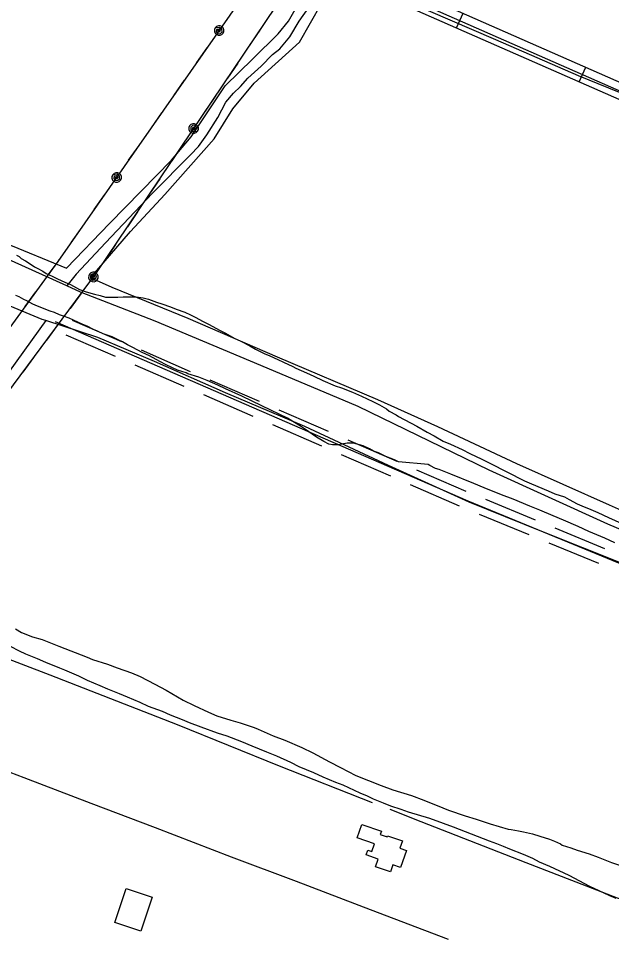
# Model space of a CAD drawing. Extents: x 3297735 to 3335592, y 670436 to 695807.
# Drawn here: x 3303719 to 3304826, y 680336 to 682048 of the extents above; entities that cross this region are included whole.
import ezdxf

# ---------------------------------------------------------------- set-up
doc = ezdxf.new("R2010")
doc.units = 0
for name, color, linetype in [('V-BLDG-OTLN', 7, 'Continuous'), ('V-DTCH-CNTR', 7, 'Continuous'), ('V-ROAD-CNTR', 7, 'Continuous'), ('V-SITE-VEGE', 7, 'Continuous'), ('V-TOPO-SHOR', 7, 'Continuous'), ('V-UTIL-LINE', 7, 'Continuous')]:
    doc.layers.add(name, color=color, linetype=linetype)

msp = doc.modelspace()

# ---------------------------------------------------------------- linework, layer by layer
at = {"layer": 'V-BLDG-OTLN'}
for points in [[(3304359.9, 680545.2), (3304396.3, 680532.8), (3304394.2, 680526.6), (3304407.2, 680522.1), (3304408, 680524.3), (3304435.7, 680514.8), (3304430.9, 680500.8), (3304443.1, 680496.7), (3304432.2, 680464.8), (3304417.7, 680469.7), (3304413.3, 680456.7), (3304385.4, 680466.3), (3304390.3, 680480.8), (3304367.9, 680488.5), (3304370.9, 680497.3), (3304378.8, 680494.6), (3304383.8, 680509.3), (3304351.3, 680520.4)], [(3303920.4, 680425.6), (3303968.9, 680409.7), (3303948.1, 680346.3), (3303899.6, 680362.2)]]:
    msp.add_lwpolyline(points, close=True, dxfattribs=at)
at = {"layer": 'V-DTCH-CNTR'}
for points in [[(3303513.2, 681707), (3303589.7, 681674.6), (3303694.5, 681629.3), (3303809.1, 681582.3), (3303889.2, 681665.3), (3303948.2, 681725.9), (3304005.1, 681783.4), (3304041.6, 681827.2), (3304067.6, 681866.1), (3304104.8, 681921.9), (3304156.9, 681972.7), (3304203.8, 682019), (3304223.4, 682042.5), (3304255.9, 682100.9), (3304279.7, 682151.6)], [(3305216.8, 680968.7), (3305135.1, 681002.7), (3304989.2, 681065.8), (3304821.8, 681140.7), (3304649.2, 681217.7), (3304501.4, 681286.5), (3304389.9, 681336.5), (3304202.4, 681416.4), (3304036, 681488.6), (3303894.1, 681546.4), (3303854.1, 681564.2), (3303928.5, 681650.4), (3303992.4, 681719.7), (3304084.7, 681823.6), (3304119.3, 681879.5), (3304159, 681926.9), (3304243.6, 682003.6), (3304284.7, 682075.8), (3304314.7, 682135.1)], [(3304314.7, 682135.1), (3304315.7, 682134.6), (3304483.7, 682062.6), (3304609, 682008.2), (3304763.1, 681941.3), (3304932.7, 681872.2), (3305092, 681805.7), (3305289.2, 681720.6), (3305367.3, 681685.6), (3305464.4, 681644.6), (3305523.9, 681622.1)], [(3305175.6, 680897.6), (3305169.1, 680900.5), (3305108.8, 680926.7), (3304993.2, 680974.8), (3304848.7, 681030.6), (3304695.6, 681091.2), (3304559.9, 681145.9), (3304409.9, 681214.2), (3304253.4, 681287.3), (3304105.9, 681349.9), (3303973.4, 681408.1), (3303867.6, 681452.8), (3303770.6, 681484.6), (3303764.1, 681486.7), (3303666.5, 681526.7), (3303524.1, 681583.5), (3303393.7, 681640.6), (3303320.7, 681674.5), (3303207.3, 681728.7), (3303051.2, 681796.7), (3302881.1, 681870.5), (3302796.5, 681913.4)], [(3303770.6, 681484.6), (3303644.7, 681309.8), (3303535.5, 681151.2), (3303530.4, 681143.1), (3303521.2, 681082.6), (3303515.7, 681050), (3303498.1, 680981.5)]]:
    msp.add_lwpolyline(points, dxfattribs=at)
at = {"layer": 'V-ROAD-CNTR'}
for p, q in [((3304536.6, 682030.1), (3304548.7, 682057.6)), ((3304765.4, 681929.3), (3304777.5, 681956.8))]:
    msp.add_line(p, q, dxfattribs=at)
for points in [[(3305744.3, 681547.9), (3305602.6, 681613.4), (3305519.6, 681655.3), (3305270.6, 681749.9), (3304947.5, 681881.9), (3304354.8, 682143), (3304198.6, 682213.3), (3303687.1, 682454.1), (3303136.7, 682715.2), (3303018, 682766.8), (3302462, 682993.1), (3301853, 683246)], [(3305738, 681534.3), (3305596.1, 681599.9), (3305513.6, 681641.6), (3305265.1, 681736), (3304941.6, 681868.1), (3304348.7, 682129.3), (3304192.4, 682199.6), (3303680.7, 682440.5), (3303130.5, 682701.5), (3303012.2, 682753), (3302456.3, 682979.2), (3301853, 683229.8)], [(3305538.5, 681612.2), (3305507.5, 681627.9), (3305259.6, 681722), (3304935.8, 681854.3), (3304342.6, 682115.6), (3304186.1, 682186), (3303674.3, 682427), (3303124.3, 682687.9), (3303090.5, 682702.6)], [(3305553.7, 681618), (3305552.8, 681589.1), (3305551, 681534.5), (3305547.7, 681502.1), (3305534.5, 681453.3), (3305522.2, 681422.7), (3305361.2, 681185.6), (3305304.2, 681102), (3305240.2, 681012.1), (3305216.3, 680963.2), (3305178.3, 680917.8), (3305141.9, 680909.7), (3305123.4, 680915.3), (3304557.9, 681148.1), (3303788.6, 681482.4)], [(3303912.3, 681445), (3303820.6, 681484.9)], [(3303900.4, 681417.5), (3303808.7, 681457.4)], [(3304040.7, 681389.2), (3303949, 681429.1)], [(3304028.8, 681361.7), (3303937.1, 681401.6)], [(3304169.1, 681333.4), (3304077.4, 681373.3)], [(3304157.2, 681305.9), (3304065.4, 681345.8)], [(3304297.5, 681277.6), (3304205.8, 681317.5)], [(3304285.6, 681250.1), (3304193.8, 681289.9)], [(3304425.9, 681221.8), (3304334.2, 681261.7)], [(3304414, 681194.3), (3304322.2, 681234.1)], [(3304554.3, 681166), (3304462.6, 681205.8)], [(3304542.3, 681138.5), (3304450.6, 681178.3)], [(3304683.4, 681112.6), (3304590.9, 681150.7)], [(3304672, 681084.9), (3304579.5, 681122.9)], [(3304812.9, 681059.3), (3304720.4, 681097.4)], [(3304801.5, 681031.6), (3304709, 681069.6)], [(3303585.6, 680687.6), (3303729.4, 680633), (3303854.6, 680585.2), (3303974.7, 680539.4), (3304116.2, 680484.7), (3304237.6, 680439.4), (3304375.4, 680386.7), (3304520.7, 680331.5)]]:
    msp.add_lwpolyline(points, dxfattribs=at)
at = {"layer": 'V-SITE-VEGE'}
for points in [[(3303715.9, 681606.2), (3303720.8, 681603.8), (3303724.7, 681600.4), (3303733.1, 681596), (3303739.5, 681591.7), (3303749.8, 681584.9), (3303755.7, 681581.6), (3303765, 681576.7), (3303771.4, 681572.4), (3303782.7, 681567.1), (3303792.5, 681562.3), (3303806.2, 681556.1), (3303816.5, 681551.8), (3303833.7, 681542.6), (3303846, 681537.8), (3303861.2, 681534), (3303872, 681531.2)], [(3304783, 681091.5), (3304763.4, 681100.7), (3304735.9, 681112.6), (3304716.8, 681120.3), (3304691.8, 681130.9), (3304673.1, 681138.5), (3304642.2, 681151.5), (3304620.6, 681159.6), (3304587.8, 681173), (3304568.6, 681181.1), (3304526, 681197.9), (3304503.9, 681207), (3304497.5, 681208.9), (3304486.7, 681214.2), (3304483.3, 681216.1), (3304428, 681221.5), (3304420.6, 681224.9), (3304404.4, 681231.1), (3304390.7, 681237.8), (3304381.4, 681241.2), (3304374, 681245.5), (3304362.2, 681250.8), (3304344.6, 681256), (3304332.8, 681255.9), (3304322.6, 681254.4), (3304316.3, 681252.8), (3304305.5, 681252.8), (3304298.6, 681254.2), (3304288.8, 681259), (3304275.1, 681267.2), (3304267.2, 681272.5), (3304254.9, 681281.7), (3304245.6, 681287.9), (3304231.3, 681296.6), (3304221.5, 681302.9), (3304190.1, 681317.8), (3304155.2, 681334.1), (3304136.1, 681343.7), (3304105.6, 681357.2), (3304091.4, 681363.9), (3304071.3, 681372.5), (3304056.1, 681378.8), (3304035.5, 681385.4), (3304032.1, 681386.9), (3304016.4, 681392.1), (3303994.8, 681402.2), (3303983, 681408.4), (3303964.3, 681418.6), (3303950.6, 681425.3), (3303932.9, 681434.4), (3303923.1, 681439.2), (3303913.8, 681445), (3303906.9, 681447.9), (3303894.6, 681454.1), (3303885.3, 681457.5), (3303877.4, 681459.9), (3303867.1, 681464.7), (3303859.3, 681468), (3303847.5, 681473.8), (3303838.2, 681477.6), (3303814.1, 681488.7), (3303803.4, 681492.5), (3303796.5, 681495.4), (3303786.7, 681499.7), (3303778.8, 681502.1), (3303755.3, 681511.2), (3303746.5, 681515), (3303735.2, 681521.3), (3303729.8, 681523.7), (3303720.9, 681528.5), (3303715, 681531.3)], [(3303872, 681531.2), (3303881.8, 681528.4), (3303891.5, 681527.9), (3303905.2, 681528.1), (3303915, 681528.6), (3303939, 681528.8)], [(3303939, 681528.8), (3303952.2, 681527), (3303962, 681524.6), (3303977.2, 681518.9), (3303987, 681515.5), (3304003.2, 681510.3), (3304013.9, 681506), (3304030.1, 681500.3), (3304040.4, 681495.5), (3304049.3, 681490.6), (3304064, 681483), (3304075.3, 681477.2), (3304094.5, 681466.6), (3304105.8, 681460.8), (3304122.9, 681451.2), (3304134.2, 681445.9), (3304150.9, 681437.7), (3304161.7, 681431.5), (3304177.9, 681423.3), (3304188.2, 681418.5), (3304203, 681411.8), (3304213.8, 681407), (3304231.4, 681398.8), (3304236.8, 681395.9), (3304256.5, 681387.3), (3304270.2, 681381), (3304286.9, 681372.9), (3304310.4, 681362.8), (3304322.2, 681359), (3304342.8, 681350.8), (3304359, 681343.7), (3304380.6, 681333.6), (3304392.9, 681327.3), (3304405.6, 681320.1), (3304411.1, 681315.7), (3304423.8, 681308.5), (3304428.3, 681305.6), (3304462.6, 681287.8), (3304481.8, 681276.2), (3304495, 681269.5), (3304511.7, 681259.9), (3304525, 681254.1), (3304547.1, 681244), (3304561.3, 681236.8), (3304583.9, 681226.3), (3304598.6, 681218.6), (3304662.9, 681185.9), (3304676.2, 681180.1), (3304707.6, 681167.2), (3304719.9, 681161.4), (3304737.5, 681155.7), (3304746.4, 681150.9), (3304761.6, 681143.2), (3304769.9, 681139.3), (3304786.6, 681132.6), (3304799.8, 681126.9), (3304820, 681117.3), (3304856.8, 681100.5)], [(3304831.6, 681069.9), (3304813, 681078.6), (3304783, 681091.5)], [(3303713.9, 680910), (3303725.2, 680903.2), (3303745.8, 680895.1), (3303763.9, 680889.9), (3303794.8, 680877.4), (3303847.8, 680857.3), (3303857.6, 680853), (3303886, 680843.9), (3303903.7, 680837.2), (3303930.2, 680827.7), (3303946.4, 680821), (3303973.9, 680807), (3303995, 680795.5), (3304026.9, 680777.2), (3304047.5, 680767.1), (3304074, 680754.6), (3304089.7, 680747.9), (3304115.7, 680739.8), (3304132.9, 680734.6), (3304159.3, 680726), (3304166.7, 680723.1), (3304194.7, 680710.6), (3304216.3, 680702.5), (3304248.2, 680688.6), (3304268.3, 680678.5), (3304299.7, 680662.1), (3304320.3, 680651.1), (3304348.8, 680636.6), (3304395.9, 680618), (3304418, 680609.8), (3304452.3, 680598.9), (3304475.8, 680590.3), (3304511.1, 680575.9), (3304521.4, 680572.1), (3304552.8, 680561.1), (3304572.9, 680554.9), (3304599.4, 680546.3), (3304632.7, 680536.4), (3304638.1, 680535.9), (3304652.3, 680533.1), (3304661.6, 680531.7), (3304678.3, 680527.9), (3304691.5, 680523.6), (3304710.1, 680517.9), (3304719.4, 680514.1), (3304730.2, 680508.8), (3304733.7, 680506.9), (3304749.4, 680501.6), (3304761.6, 680497.3), (3304783.7, 680490.2), (3304800.4, 680484), (3304825.4, 680474.4), (3304840.1, 680469.2)], [(3304287.7, 680633.2), (3304270.1, 680641.4), (3304243.1, 680652.9), (3304227.4, 680661), (3304201.4, 680672.6), (3304182.7, 680679.7), (3304155.2, 680691.2), (3304136.1, 680699.4), (3304108.6, 680709.9), (3304090.5, 680715.6), (3304060.1, 680726.6), (3304038.5, 680734.7), (3304025.3, 680740), (3304003.2, 680749.1), (3303988, 680755.8), (3303962, 680765.4), (3303946.8, 680772.6), (3303923.2, 680782.2), (3303908, 680788.9), (3303886.4, 680797.5), (3303872.2, 680803.7), (3303848.7, 680813.8), (3303832, 680821.5), (3303806, 680833), (3303797.1, 680836.4), (3303770.6, 680847.4), (3303754.9, 680854.1), (3303733.4, 680862.7), (3303721.6, 680868), (3303704.9, 680877.1)], [(3304834.2, 680407.5), (3304822.5, 680412.3), (3304800.9, 680422.4), (3304785.2, 680429.6), (3304746.4, 680449.8), (3304710.6, 680466.6), (3304691.4, 680475.2), (3304678.6, 680481.5), (3304661.5, 680489.2), (3304636, 680499.2), (3304624.2, 680504), (3304611.4, 680508.8), (3304598.2, 680514.1), (3304530.5, 680539.9), (3304512.4, 680547.1), (3304486.9, 680556.6), (3304446.7, 680568), (3304433.4, 680572.8), (3304413.8, 680579.5), (3304400.6, 680584.8), (3304381.9, 680592.4), (3304370.2, 680597.7), (3304356.9, 680603.5), (3304325, 680618.3), (3304311.3, 680623.6), (3304287.7, 680633.2)]]:
    msp.add_lwpolyline(points, dxfattribs=at)
at = {"layer": 'V-TOPO-SHOR'}
for points in [[(3304040.4, 681793.3), (3304055.5, 681808.9), (3304071.2, 681830.9), (3304091.3, 681862.8), (3304106.6, 681891.6), (3304120.6, 681908.2), (3304133.5, 681920.7), (3304147.6, 681936.3), (3304172.3, 681958.6), (3304193.3, 681980.5), (3304207.2, 681991.3), (3304225.6, 682013.7), (3304243, 682042.5), (3304260.9, 682068.1), (3304286.6, 682121.6)], [(3305180.1, 680949.6), (3305029.9, 681015.5), (3304818.6, 681105), (3304597.4, 681205.7), (3304353, 681324.6), (3304171.6, 681400.6), (3303974.6, 681483.6), (3303835.4, 681537.5), (3303809.8, 681549.2), (3303706.6, 681596.1), (3303602.4, 681641.8), (3303467.4, 681699.8), (3303321.6, 681765.5), (3303158.6, 681833.6), (3302992.3, 681906.5), (3302816.4, 681979.6), (3302788, 681991.1), (3302770.7, 681998.1), (3302759.8, 682002.5)], [(3304040.4, 681793.3), (3303969.8, 681721.8), (3303881.7, 681629.2), (3303827.1, 681571.1), (3303809.8, 681549.2)], [(3304379.7, 680585.8), (3304206.5, 680654), (3304016.2, 680730.8), (3303778.9, 680823.5), (3303548.3, 680912), (3303325.9, 681000.3), (3303138.3, 681072.2), (3302911.9, 681161.3), (3302690.2, 681248.9), (3302423.5, 681351.7), (3302244.7, 681420.1), (3302021.7, 681506.3), (3301856.3, 681574.6)], [(3304914.6, 680380.8), (3304836.8, 680407.6), (3304666.2, 680473.7), (3304470.5, 680549.9), (3304412.5, 680572.9)]]:
    msp.add_lwpolyline(points, dxfattribs=at)
at = {"layer": 'V-UTIL-LINE'}
for points in [[(3301860.2, 678854.6), (3302749.5, 680157.2), (3303450, 681122.8), (3303793.6, 681594.8), (3304457.9, 682546.7), (3304818.3, 683067.2), (3305153.9, 683550.9), (3305511.9, 684225.7)], [(3301860.2, 678741.7), (3302100.2, 679110.9), (3302802.9, 680133.1), (3303205.2, 680650.4), (3303503.6, 681086.2), (3303865.1, 681573.6), (3304514.5, 682538.1), (3304859.7, 683021.7), (3305210.5, 683522.6), (3305573.3, 684207.4)], [(3304094, 682025.2), (3304091.1, 682025.2), (3304092.4, 682023.3), (3304095.2, 682023.3), (3304096.6, 682025.9), (3304093.9, 682028), (3304089.2, 682027.3), (3304088.5, 682023.1), (3304091.6, 682019.3), (3304096.1, 682019.9), (3304099.4, 682022.9), (3304099, 682027.7), (3304094.7, 682031.1), (3304086.6, 682030.3), (3304085.2, 682027.1), (3304085.1, 682023.6), (3304086.4, 682020.3), (3304088.8, 682017.8), (3304092, 682016.4), (3304095.6, 682016.3), (3304098.8, 682017.6), (3304101.4, 682020), (3304102.8, 682023.2), (3304102.8, 682026.7), (3304101.6, 682030), (3304099.1, 682032.5), (3304095.9, 682034), (3304092.4, 682034), (3304089.1, 682032.8), (3304086.6, 682030.3)], [(3304169.7, 682026), (3304150.7, 681997.8)], [(3304052.2, 681965.3), (3304071.7, 681993.2)], [(3304128.4, 681964.6), (3304109.4, 681936.4)], [(3304009.8, 681904.6), (3304029.3, 681932.5)], [(3304087.1, 681903.2), (3304068.1, 681875)], [(3303967.5, 681843.9), (3303987, 681871.8)], [(3304046.3, 681842.7), (3304049.2, 681842.7), (3304047.8, 681844.6), (3304045.1, 681844.5), (3304043.7, 681841.9), (3304046.4, 681839.9), (3304051, 681840.6), (3304051.7, 681844.8), (3304048.6, 681848.5), (3304044, 681847.9), (3304040.8, 681844.8), (3304041.3, 681840), (3304045.6, 681836.7), (3304053.7, 681837.6), (3304055.1, 681840.9), (3304055.1, 681844.4), (3304053.8, 681847.6), (3304051.3, 681850.1), (3304048.1, 681851.5), (3304044.6, 681851.5), (3304041.3, 681850.2), (3304038.8, 681847.7), (3304037.5, 681844.4), (3304037.5, 681840.9), (3304038.8, 681837.7), (3304041.3, 681835.2), (3304044.5, 681833.8), (3304048, 681833.8), (3304051.3, 681835.2), (3304053.7, 681837.6)], [(3303925.1, 681783.3), (3303944.6, 681811.1)], [(3304024.5, 681810.3), (3304005.5, 681782.1)], [(3303902.8, 681751.3), (3303899.9, 681751.3), (3303901.3, 681749.4), (3303904, 681749.4), (3303905.4, 681752), (3303902.7, 681754.1), (3303898.1, 681753.4), (3303897.3, 681749.2), (3303900.4, 681745.4), (3303905, 681746), (3303908.3, 681749), (3303907.9, 681753.8), (3303903.6, 681757.2), (3303895.4, 681756.4), (3303894, 681753.2), (3303894, 681749.7), (3303895.2, 681746.4), (3303897.7, 681743.9), (3303900.9, 681742.5), (3303904.4, 681742.4), (3303907.7, 681743.7), (3303910.2, 681746.1), (3303911.6, 681749.3), (3303911.7, 681752.9), (3303910.4, 681756.1), (3303908, 681758.7), (3303904.8, 681760.1), (3303901.2, 681760.1), (3303898, 681758.9), (3303895.4, 681756.4)], [(3303983.2, 681748.9), (3303964.2, 681720.7)], [(3303861, 681691.4), (3303880.5, 681719.3)], [(3303941.8, 681687.5), (3303922.9, 681659.3)], [(3303818.7, 681630.7), (3303838.2, 681658.6)], [(3303900.5, 681626.2), (3303881.5, 681598)], [(3303775.8, 681570.4), (3303793.6, 681594.8), (3303795.8, 681597.9)], [(3303859.4, 681565.9), (3303862.3, 681565.8), (3303861, 681567.7), (3303858.2, 681567.7), (3303856.8, 681565.2), (3303859.4, 681563), (3303864.1, 681563.6), (3303864.9, 681567.8), (3303861.9, 681571.6), (3303857.4, 681571.2), (3303854, 681568.3), (3303854.3, 681563.4), (3303858.5, 681559.9), (3303866.6, 681560.5), (3303868.1, 681563.7), (3303868.3, 681567.2), (3303867.1, 681570.5), (3303864.8, 681573.1), (3303861.6, 681574.6), (3303858.1, 681574.8), (3303854.8, 681573.6), (3303852.2, 681571.2), (3303850.7, 681568), (3303850.5, 681564.5), (3303851.7, 681561.2), (3303854, 681558.6), (3303857.2, 681557.1), (3303860.7, 681557), (3303864, 681558.1), (3303866.6, 681560.5)], [(3303732.3, 681510.6), (3303752.3, 681538.1)], [(3303836.2, 681534.5), (3303815.9, 681507.2)], [(3303792.1, 681475.1), (3303771.8, 681447.8)], [(3303748, 681415.7), (3303727.7, 681388.4)]]:
    msp.add_lwpolyline(points, dxfattribs=at)

doc.saveas('drawing.dxf')
